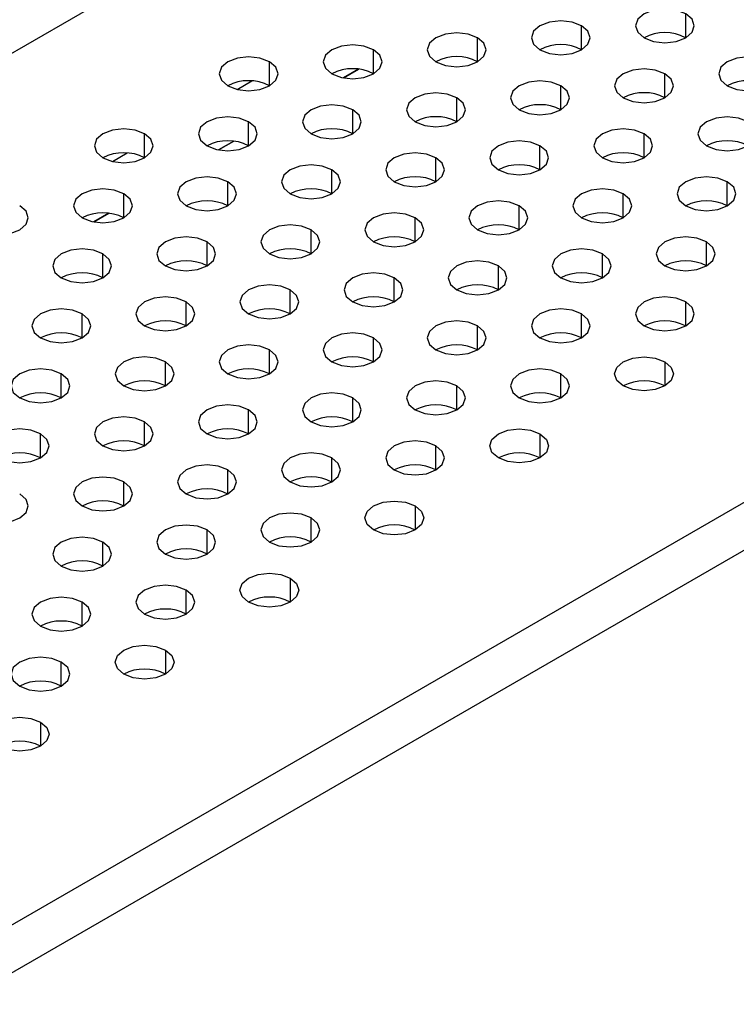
# Model space of a CAD drawing. Header units: millimetres. Extents: x 0 to 1118, y 0 to 864.
# Tile 266 of 397: x 963.12 to 965.55, y 702.67 to 706.01. Entities that reach past the tile are written whole.
import ezdxf

# ---------------------------------------------------------------- set-up
doc = ezdxf.new("R2010")
doc.units = ezdxf.units.MM

msp = doc.modelspace()

# ---------------------------------------------------------------- linework, layer by layer
at = {"color": 7, "linetype": 'Continuous', "lineweight": 25}
for p, q in [((945.9658, 696.0152), (1001.6859, 728.1816)), ((948.5326, 694.5334), (1004.2526, 726.6999)), ((1004.3234, 726.5774), (948.6033, 694.4109)), ((964.2681, 705.8462), (964.2166, 705.8164)), ((963.8438, 705.6012), (963.7924, 705.5715)), ((963.4196, 705.3563), (963.3681, 705.3266))]:
    msp.add_line(p, q, dxfattribs=at)
at = {"color": 8, "linetype": 'Continuous', "lineweight": 25}
for p, q in [((965.3795, 705.9529), (965.3795, 706.0345)), ((965.0259, 705.9121), (965.0259, 705.9937)), ((964.6723, 705.8712), (964.6723, 705.9529)), ((964.3188, 705.8304), (964.3188, 705.9121)), ((963.9652, 705.7896), (963.9652, 705.8712)), ((964.2167, 705.8164), (964.2682, 705.8461)), ((963.8557, 705.7772), (963.9058, 705.8061)), ((965.3087, 705.7488), (965.3087, 705.8304)), ((964.9552, 705.708), (964.9552, 705.7896)), ((964.6016, 705.6671), (964.6016, 705.7488)), ((964.2481, 705.6263), (964.2481, 705.708)), ((963.8945, 705.5855), (963.8945, 705.6671)), ((963.541, 705.5447), (963.541, 705.6263)), ((965.238, 705.5447), (965.238, 705.6263)), ((963.7925, 705.5715), (963.8439, 705.6012)), ((964.8845, 705.5039), (964.8845, 705.5855)), ((963.4315, 705.5323), (963.4815, 705.5612)), ((964.5309, 705.463), (964.5309, 705.5447)), ((964.1774, 705.4222), (964.1774, 705.5039)), ((963.8238, 705.3814), (963.8238, 705.463)), ((965.5209, 705.3814), (965.5209, 705.463)), ((963.4703, 705.3406), (963.4703, 705.4222)), ((965.1673, 705.3406), (965.1673, 705.4222)), ((964.8138, 705.2998), (964.8138, 705.3814)), ((963.3682, 705.3266), (963.4197, 705.3563)), ((964.4602, 705.2589), (964.4602, 705.3406)), ((964.1067, 705.2181), (964.1067, 705.2998)), ((963.7531, 705.1773), (963.7531, 705.2589)), ((965.4502, 705.1773), (965.4502, 705.2589)), ((963.3996, 705.1365), (963.3996, 705.2181)), ((965.0966, 705.1365), (965.0966, 705.2181)), ((964.7431, 705.0957), (964.7431, 705.1773)), ((964.3895, 705.0548), (964.3895, 705.1365)), ((964.0359, 705.014), (964.0359, 705.0957)), ((963.6824, 704.9732), (963.6824, 705.0548)), ((965.3795, 704.9732), (965.3795, 705.0548)), ((963.3288, 704.9324), (963.3288, 705.014)), ((965.0259, 704.9324), (965.0259, 705.014)), ((964.6723, 704.8916), (964.6723, 704.9732)), ((964.3188, 704.8507), (964.3188, 704.9324)), ((963.9652, 704.8099), (963.9652, 704.8916)), ((963.6117, 704.7691), (963.6117, 704.8507)), ((965.3087, 704.8507), (965.3087, 704.7691)), ((963.2581, 704.7283), (963.2581, 704.8099)), ((964.9552, 704.7283), (964.9552, 704.8099)), ((964.6016, 704.6875), (964.6016, 704.7691)), ((964.2481, 704.6466), (964.2481, 704.7283)), ((963.8945, 704.6058), (963.8945, 704.6875)), ((963.541, 704.565), (963.541, 704.6466)), ((963.1874, 704.5242), (963.1874, 704.6058)), ((964.8845, 704.6058), (964.8845, 704.5242)), ((964.5309, 704.4834), (964.5309, 704.565)), ((964.1774, 704.4425), (964.1774, 704.5242)), ((963.8238, 704.4017), (963.8238, 704.4834)), ((963.4703, 704.3609), (963.4703, 704.4425)), ((964.4602, 704.3609), (964.4602, 704.2793)), ((964.1067, 704.2384), (964.1067, 704.3201)), ((963.7531, 704.1976), (963.7531, 704.2793)), ((963.3996, 704.1568), (963.3996, 704.2384)), ((964.0359, 704.116), (964.0359, 704.0343)), ((963.6824, 703.9935), (963.6824, 704.0752)), ((963.3288, 703.9527), (963.3288, 704.0343)), ((963.6117, 703.871), (963.6117, 703.7894)), ((963.2581, 703.7486), (963.2581, 703.8302)), ((963.1874, 703.6261), (963.1874, 703.5445))]:
    msp.add_line(p, q, dxfattribs=at)
at = {"color": 7, "linetype": 'Continuous', "lineweight": 25, "flags": 128}
for points in [[(965.3795, 706.0345), (965.347, 706.047), (965.3087, 706.0514), (965.2705, 706.047), (965.238, 706.0345), (965.2164, 706.0158), (965.2087, 705.9937), (965.2164, 705.9716), (965.238, 705.9529)], [(965.0259, 705.9937), (964.9935, 706.0062), (964.9552, 706.0106), (964.9169, 706.0062), (964.8845, 705.9937), (964.8628, 705.975), (964.8552, 705.9529), (964.8628, 705.9308), (964.8845, 705.9121)], [(965.238, 705.9529), (965.2705, 705.9404), (965.3087, 705.936), (965.347, 705.9404), (965.3795, 705.9529), (965.4011, 705.9716), (965.4087, 705.9937), (965.4011, 706.0158), (965.3795, 706.0345)], [(964.8845, 705.9121), (964.9169, 705.8996), (964.9552, 705.8952), (964.9935, 705.8996), (965.0259, 705.9121), (965.0476, 705.9308), (965.0552, 705.9529), (965.0476, 705.975), (965.0259, 705.9937)], [(964.6723, 705.9529), (964.6399, 705.9654), (964.6016, 705.9698), (964.5634, 705.9654), (964.5309, 705.9529), (964.5092, 705.9342), (964.5016, 705.9121), (964.5092, 705.89), (964.5309, 705.8712)], [(964.5309, 705.8712), (964.5634, 705.8587), (964.6016, 705.8543), (964.6399, 705.8587), (964.6723, 705.8712), (964.694, 705.89), (964.7016, 705.9121), (964.694, 705.9342), (964.6723, 705.9529)], [(964.3188, 705.9121), (964.2864, 705.9246), (964.2481, 705.929), (964.2098, 705.9246), (964.1774, 705.9121), (964.1557, 705.8933), (964.1481, 705.8712), (964.1557, 705.8492), (964.1774, 705.8304)], [(964.1774, 705.8304), (964.2098, 705.8179), (964.2481, 705.8135), (964.2864, 705.8179), (964.3188, 705.8304), (964.3405, 705.8492), (964.3481, 705.8712), (964.3405, 705.8933), (964.3188, 705.9121)], [(963.9652, 705.8712), (963.9328, 705.8838), (963.8945, 705.8882), (963.8563, 705.8838), (963.8238, 705.8712), (963.8021, 705.8525), (963.7945, 705.8304), (963.8021, 705.8083), (963.8238, 705.7896)], [(965.6623, 705.8712), (965.6299, 705.8838), (965.5916, 705.8882), (965.5533, 705.8838), (965.5209, 705.8712), (965.4992, 705.8525), (965.4916, 705.8304), (965.4992, 705.8083), (965.5209, 705.7896)], [(963.8238, 705.7896), (963.8563, 705.7771), (963.8945, 705.7727), (963.9328, 705.7771), (963.9652, 705.7896), (963.9869, 705.8083), (963.9945, 705.8304), (963.9869, 705.8525), (963.9652, 705.8712)], [(965.3087, 705.8304), (965.2763, 705.8429), (965.238, 705.8473), (965.1998, 705.8429), (965.1673, 705.8304), (965.1456, 705.8117), (965.138, 705.7896), (965.1456, 705.7675), (965.1673, 705.7488)], [(965.5209, 705.7896), (965.5533, 705.7771), (965.5916, 705.7727), (965.6299, 705.7771), (965.6623, 705.7896), (965.684, 705.8083), (965.6916, 705.8304), (965.684, 705.8525), (965.6623, 705.8712)], [(964.9552, 705.7896), (964.9227, 705.8021), (964.8845, 705.8065), (964.8462, 705.8021), (964.8138, 705.7896), (964.7921, 705.7709), (964.7845, 705.7488), (964.7921, 705.7267), (964.8138, 705.708)], [(965.1673, 705.7488), (965.1998, 705.7363), (965.238, 705.7319), (965.2763, 705.7363), (965.3087, 705.7488), (965.3304, 705.7675), (965.338, 705.7896), (965.3304, 705.8117), (965.3087, 705.8304)], [(964.8138, 705.708), (964.8462, 705.6955), (964.8845, 705.6911), (964.9227, 705.6955), (964.9552, 705.708), (964.9769, 705.7267), (964.9845, 705.7488), (964.9769, 705.7709), (964.9552, 705.7896)], [(964.6016, 705.7488), (964.5692, 705.7613), (964.5309, 705.7657), (964.4927, 705.7613), (964.4602, 705.7488), (964.4385, 705.7301), (964.4309, 705.708), (964.4385, 705.6859), (964.4602, 705.6671)], [(964.4602, 705.6671), (964.4927, 705.6546), (964.5309, 705.6502), (964.5692, 705.6546), (964.6016, 705.6671), (964.6233, 705.6859), (964.6309, 705.708), (964.6233, 705.7301), (964.6016, 705.7488)], [(964.2481, 705.708), (964.2156, 705.7205), (964.1774, 705.7249), (964.1391, 705.7205), (964.1067, 705.708), (964.085, 705.6892), (964.0774, 705.6671), (964.085, 705.6451), (964.1067, 705.6263)], [(964.1067, 705.6263), (964.1391, 705.6138), (964.1774, 705.6094), (964.2156, 705.6138), (964.2481, 705.6263), (964.2698, 705.6451), (964.2774, 705.6671), (964.2698, 705.6892), (964.2481, 705.708)], [(963.8945, 705.6671), (963.8621, 705.6797), (963.8238, 705.6841), (963.7856, 705.6797), (963.7531, 705.6671), (963.7314, 705.6484), (963.7238, 705.6263), (963.7314, 705.6042), (963.7531, 705.5855)], [(965.5916, 705.6671), (965.5591, 705.6797), (965.5209, 705.6841), (965.4826, 705.6797), (965.4502, 705.6671), (965.4285, 705.6484), (965.4209, 705.6263), (965.4285, 705.6042), (965.4502, 705.5855)], [(963.541, 705.6263), (963.5085, 705.6388), (963.4703, 705.6432), (963.432, 705.6388), (963.3996, 705.6263), (963.3779, 705.6076), (963.3703, 705.5855), (963.3779, 705.5634), (963.3996, 705.5447)], [(963.7531, 705.5855), (963.7856, 705.573), (963.8238, 705.5686), (963.8621, 705.573), (963.8945, 705.5855), (963.9162, 705.6042), (963.9238, 705.6263), (963.9162, 705.6484), (963.8945, 705.6671)], [(965.238, 705.6263), (965.2056, 705.6388), (965.1673, 705.6432), (965.1291, 705.6388), (965.0966, 705.6263), (965.0749, 705.6076), (965.0673, 705.5855), (965.0749, 705.5634), (965.0966, 705.5447)], [(965.4502, 705.5855), (965.4826, 705.573), (965.5209, 705.5686), (965.5591, 705.573), (965.5916, 705.5855), (965.6133, 705.6042), (965.6209, 705.6263), (965.6133, 705.6484), (965.5916, 705.6671)], [(963.3996, 705.5447), (963.432, 705.5322), (963.4703, 705.5278), (963.5085, 705.5322), (963.541, 705.5447), (963.5627, 705.5634), (963.5703, 705.5855), (963.5627, 705.6076), (963.541, 705.6263)], [(965.0966, 705.5447), (965.1291, 705.5322), (965.1673, 705.5278), (965.2056, 705.5322), (965.238, 705.5447), (965.2597, 705.5634), (965.2673, 705.5855), (965.2597, 705.6076), (965.238, 705.6263)], [(964.8845, 705.5855), (964.852, 705.598), (964.8138, 705.6024), (964.7755, 705.598), (964.7431, 705.5855), (964.7214, 705.5668), (964.7138, 705.5447), (964.7214, 705.5226), (964.7431, 705.5039)], [(964.7431, 705.5039), (964.7755, 705.4914), (964.8138, 705.487), (964.852, 705.4914), (964.8845, 705.5039), (964.9062, 705.5226), (964.9138, 705.5447), (964.9062, 705.5668), (964.8845, 705.5855)], [(964.5309, 705.5447), (964.4985, 705.5572), (964.4602, 705.5616), (964.4219, 705.5572), (964.3895, 705.5447), (964.3678, 705.526), (964.3602, 705.5039), (964.3678, 705.4818), (964.3895, 705.463)], [(964.3895, 705.463), (964.4219, 705.4505), (964.4602, 705.4461), (964.4985, 705.4505), (964.5309, 705.463), (964.5526, 705.4818), (964.5602, 705.5039), (964.5526, 705.526), (964.5309, 705.5447)], [(964.1774, 705.5039), (964.1449, 705.5164), (964.1067, 705.5208), (964.0684, 705.5164), (964.0359, 705.5039), (964.0143, 705.4851), (964.0067, 705.463), (964.0143, 705.441), (964.0359, 705.4222)], [(963.8238, 705.463), (963.7914, 705.4756), (963.7531, 705.48), (963.7148, 705.4756), (963.6824, 705.463), (963.6607, 705.4443), (963.6531, 705.4222), (963.6607, 705.4001), (963.6824, 705.3814)], [(964.0359, 705.4222), (964.0684, 705.4097), (964.1067, 705.4053), (964.1449, 705.4097), (964.1774, 705.4222), (964.199, 705.441), (964.2067, 705.463), (964.199, 705.4851), (964.1774, 705.5039)], [(965.5209, 705.463), (965.4884, 705.4756), (965.4502, 705.48), (965.4119, 705.4756), (965.3795, 705.463), (965.3578, 705.4443), (965.3502, 705.4222), (965.3578, 705.4001), (965.3795, 705.3814)], [(963.4703, 705.4222), (963.4378, 705.4347), (963.3996, 705.4391), (963.3613, 705.4347), (963.3288, 705.4222), (963.3072, 705.4035), (963.2996, 705.3814), (963.3072, 705.3593), (963.3288, 705.3406)], [(963.6824, 705.3814), (963.7148, 705.3689), (963.7531, 705.3645), (963.7914, 705.3689), (963.8238, 705.3814), (963.8455, 705.4001), (963.8531, 705.4222), (963.8455, 705.4443), (963.8238, 705.463)], [(965.1673, 705.4222), (965.1349, 705.4347), (965.0966, 705.4391), (965.0583, 705.4347), (965.0259, 705.4222), (965.0042, 705.4035), (964.9966, 705.3814), (965.0042, 705.3593), (965.0259, 705.3406)], [(965.3795, 705.3814), (965.4119, 705.3689), (965.4502, 705.3645), (965.4884, 705.3689), (965.5209, 705.3814), (965.5426, 705.4001), (965.5502, 705.4222), (965.5426, 705.4443), (965.5209, 705.463)], [(963.3288, 705.3406), (963.3613, 705.3281), (963.3996, 705.3237), (963.4378, 705.3281), (963.4703, 705.3406), (963.4919, 705.3593), (963.4996, 705.3814), (963.4919, 705.4035), (963.4703, 705.4222)], [(965.0259, 705.3406), (965.0583, 705.3281), (965.0966, 705.3237), (965.1349, 705.3281), (965.1673, 705.3406), (965.189, 705.3593), (965.1966, 705.3814), (965.189, 705.4035), (965.1673, 705.4222)], [(962.9753, 705.2998), (963.0077, 705.2872), (963.046, 705.2829), (963.0843, 705.2872), (963.1167, 705.2998), (963.1384, 705.3185), (963.146, 705.3406), (963.1384, 705.3627), (963.1167, 705.3814)], [(964.8138, 705.3814), (964.7813, 705.3939), (964.7431, 705.3983), (964.7048, 705.3939), (964.6723, 705.3814), (964.6507, 705.3627), (964.6431, 705.3406), (964.6507, 705.3185), (964.6723, 705.2998)], [(964.6723, 705.2998), (964.7048, 705.2872), (964.7431, 705.2829), (964.7813, 705.2872), (964.8138, 705.2998), (964.8354, 705.3185), (964.8431, 705.3406), (964.8354, 705.3627), (964.8138, 705.3814)], [(964.4602, 705.3406), (964.4278, 705.3531), (964.3895, 705.3575), (964.3512, 705.3531), (964.3188, 705.3406), (964.2971, 705.3219), (964.2895, 705.2998), (964.2971, 705.2777), (964.3188, 705.2589)], [(964.3188, 705.2589), (964.3512, 705.2464), (964.3895, 705.242), (964.4278, 705.2464), (964.4602, 705.2589), (964.4819, 705.2777), (964.4895, 705.2998), (964.4819, 705.3219), (964.4602, 705.3406)], [(964.1067, 705.2998), (964.0742, 705.3123), (964.0359, 705.3167), (963.9977, 705.3123), (963.9652, 705.2998), (963.9436, 705.281), (963.936, 705.2589), (963.9436, 705.2369), (963.9652, 705.2181)], [(963.7531, 705.2589), (963.7207, 705.2715), (963.6824, 705.2759), (963.6441, 705.2715), (963.6117, 705.2589), (963.59, 705.2402), (963.5824, 705.2181), (963.59, 705.196), (963.6117, 705.1773)], [(963.9652, 705.2181), (963.9977, 705.2056), (964.0359, 705.2012), (964.0742, 705.2056), (964.1067, 705.2181), (964.1283, 705.2369), (964.136, 705.2589), (964.1283, 705.281), (964.1067, 705.2998)], [(965.4502, 705.2589), (965.4177, 705.2715), (965.3795, 705.2759), (965.3412, 705.2715), (965.3087, 705.2589), (965.2871, 705.2402), (965.2795, 705.2181), (965.2871, 705.196), (965.3087, 705.1773)], [(963.6117, 705.1773), (963.6441, 705.1648), (963.6824, 705.1604), (963.7207, 705.1648), (963.7531, 705.1773), (963.7748, 705.196), (963.7824, 705.2181), (963.7748, 705.2402), (963.7531, 705.2589)], [(965.3087, 705.1773), (965.3412, 705.1648), (965.3795, 705.1604), (965.4177, 705.1648), (965.4502, 705.1773), (965.4718, 705.196), (965.4795, 705.2181), (965.4718, 705.2402), (965.4502, 705.2589)], [(963.3996, 705.2181), (963.3671, 705.2306), (963.3288, 705.235), (963.2906, 705.2306), (963.2581, 705.2181), (963.2365, 705.1994), (963.2288, 705.1773), (963.2365, 705.1552), (963.2581, 705.1365)], [(963.2581, 705.1365), (963.2906, 705.124), (963.3288, 705.1196), (963.3671, 705.124), (963.3996, 705.1365), (963.4212, 705.1552), (963.4288, 705.1773), (963.4212, 705.1994), (963.3996, 705.2181)], [(965.0966, 705.2181), (965.0642, 705.2306), (965.0259, 705.235), (964.9876, 705.2306), (964.9552, 705.2181), (964.9335, 705.1994), (964.9259, 705.1773), (964.9335, 705.1552), (964.9552, 705.1365)], [(964.9552, 705.1365), (964.9876, 705.124), (965.0259, 705.1196), (965.0642, 705.124), (965.0966, 705.1365), (965.1183, 705.1552), (965.1259, 705.1773), (965.1183, 705.1994), (965.0966, 705.2181)], [(964.7431, 705.1773), (964.7106, 705.1898), (964.6723, 705.1942), (964.6341, 705.1898), (964.6016, 705.1773), (964.58, 705.1586), (964.5723, 705.1365), (964.58, 705.1144), (964.6016, 705.0957)], [(964.6016, 705.0957), (964.6341, 705.0831), (964.6723, 705.0788), (964.7106, 705.0831), (964.7431, 705.0957), (964.7647, 705.1144), (964.7723, 705.1365), (964.7647, 705.1586), (964.7431, 705.1773)], [(964.3895, 705.1365), (964.3571, 705.149), (964.3188, 705.1534), (964.2805, 705.149), (964.2481, 705.1365), (964.2264, 705.1178), (964.2188, 705.0957), (964.2264, 705.0736), (964.2481, 705.0548)], [(964.0359, 705.0957), (964.0035, 705.1082), (963.9652, 705.1126), (963.927, 705.1082), (963.8945, 705.0957), (963.8729, 705.0769), (963.8652, 705.0548), (963.8729, 705.0327), (963.8945, 705.014)], [(964.2481, 705.0548), (964.2805, 705.0423), (964.3188, 705.0379), (964.3571, 705.0423), (964.3895, 705.0548), (964.4112, 705.0736), (964.4188, 705.0957), (964.4112, 705.1178), (964.3895, 705.1365)], [(963.6824, 705.0548), (963.65, 705.0674), (963.6117, 705.0717), (963.5734, 705.0674), (963.541, 705.0548), (963.5193, 705.0361), (963.5117, 705.014), (963.5193, 704.9919), (963.541, 704.9732)], [(963.8945, 705.014), (963.927, 705.0015), (963.9652, 704.9971), (964.0035, 705.0015), (964.0359, 705.014), (964.0576, 705.0327), (964.0652, 705.0548), (964.0576, 705.0769), (964.0359, 705.0957)], [(965.3795, 705.0548), (965.347, 705.0674), (965.3087, 705.0717), (965.2705, 705.0674), (965.238, 705.0548), (965.2164, 705.0361), (965.2087, 705.014), (965.2164, 704.9919), (965.238, 704.9732)], [(963.541, 704.9732), (963.5734, 704.9607), (963.6117, 704.9563), (963.65, 704.9607), (963.6824, 704.9732), (963.7041, 704.9919), (963.7117, 705.014), (963.7041, 705.0361), (963.6824, 705.0548)], [(965.238, 704.9732), (965.2705, 704.9607), (965.3087, 704.9563), (965.347, 704.9607), (965.3795, 704.9732), (965.4011, 704.9919), (965.4087, 705.014), (965.4011, 705.0361), (965.3795, 705.0548)], [(963.3288, 705.014), (963.2964, 705.0265), (963.2581, 705.0309), (963.2199, 705.0265), (963.1874, 705.014), (963.1657, 704.9953), (963.1581, 704.9732), (963.1657, 704.9511), (963.1874, 704.9324)], [(963.1874, 704.9324), (963.2199, 704.9199), (963.2581, 704.9155), (963.2964, 704.9199), (963.3288, 704.9324), (963.3505, 704.9511), (963.3581, 704.9732), (963.3505, 704.9953), (963.3288, 705.014)], [(965.0259, 705.014), (964.9935, 705.0265), (964.9552, 705.0309), (964.9169, 705.0265), (964.8845, 705.014), (964.8628, 704.9953), (964.8552, 704.9732), (964.8628, 704.9511), (964.8845, 704.9324)], [(964.8845, 704.9324), (964.9169, 704.9199), (964.9552, 704.9155), (964.9935, 704.9199), (965.0259, 704.9324), (965.0476, 704.9511), (965.0552, 704.9732), (965.0476, 704.9953), (965.0259, 705.014)], [(964.6723, 704.9732), (964.6399, 704.9857), (964.6016, 704.9901), (964.5634, 704.9857), (964.5309, 704.9732), (964.5092, 704.9545), (964.5016, 704.9324), (964.5092, 704.9103), (964.5309, 704.8916)], [(964.5309, 704.8916), (964.5634, 704.879), (964.6016, 704.8747), (964.6399, 704.879), (964.6723, 704.8916), (964.694, 704.9103), (964.7016, 704.9324), (964.694, 704.9545), (964.6723, 704.9732)], [(964.3188, 704.9324), (964.2864, 704.9449), (964.2481, 704.9493), (964.2098, 704.9449), (964.1774, 704.9324), (964.1557, 704.9137), (964.1481, 704.8916), (964.1557, 704.8695), (964.1774, 704.8507)], [(963.9652, 704.8916), (963.9328, 704.9041), (963.8945, 704.9085), (963.8563, 704.9041), (963.8238, 704.8916), (963.8021, 704.8728), (963.7945, 704.8507), (963.8021, 704.8286), (963.8238, 704.8099)], [(964.1774, 704.8507), (964.2098, 704.8382), (964.2481, 704.8338), (964.2864, 704.8382), (964.3188, 704.8507), (964.3405, 704.8695), (964.3481, 704.8916), (964.3405, 704.9137), (964.3188, 704.9324)], [(963.8238, 704.8099), (963.8563, 704.7974), (963.8945, 704.793), (963.9328, 704.7974), (963.9652, 704.8099), (963.9869, 704.8286), (963.9945, 704.8507), (963.9869, 704.8728), (963.9652, 704.8916)], [(963.6117, 704.8507), (963.5792, 704.8633), (963.541, 704.8676), (963.5027, 704.8633), (963.4703, 704.8507), (963.4486, 704.832), (963.441, 704.8099), (963.4486, 704.7878), (963.4703, 704.7691)], [(963.4703, 704.7691), (963.5027, 704.7566), (963.541, 704.7522), (963.5792, 704.7566), (963.6117, 704.7691), (963.6334, 704.7878), (963.641, 704.8099), (963.6334, 704.832), (963.6117, 704.8507)], [(965.1673, 704.7691), (965.1456, 704.7878), (965.138, 704.8099), (965.1456, 704.832), (965.1673, 704.8507), (965.1998, 704.8633), (965.238, 704.8676), (965.2763, 704.8633), (965.3087, 704.8507)], [(965.3087, 704.8507), (965.3304, 704.832), (965.338, 704.8099), (965.3304, 704.7878), (965.3087, 704.7691), (965.2763, 704.7566), (965.238, 704.7522), (965.1998, 704.7566), (965.1673, 704.7691)], [(963.2581, 704.8099), (963.2257, 704.8224), (963.1874, 704.8268), (963.1492, 704.8224), (963.1167, 704.8099), (963.095, 704.7912), (963.0874, 704.7691), (963.095, 704.747), (963.1167, 704.7283)], [(963.1167, 704.7283), (963.1492, 704.7158), (963.1874, 704.7114), (963.2257, 704.7158), (963.2581, 704.7283), (963.2798, 704.747), (963.2874, 704.7691), (963.2798, 704.7912), (963.2581, 704.8099)], [(964.9552, 704.8099), (964.9227, 704.8224), (964.8845, 704.8268), (964.8462, 704.8224), (964.8138, 704.8099), (964.7921, 704.7912), (964.7845, 704.7691), (964.7921, 704.747), (964.8138, 704.7283)], [(964.8138, 704.7283), (964.8462, 704.7158), (964.8845, 704.7114), (964.9227, 704.7158), (964.9552, 704.7283), (964.9769, 704.747), (964.9845, 704.7691), (964.9769, 704.7912), (964.9552, 704.8099)], [(964.6016, 704.7691), (964.5692, 704.7816), (964.5309, 704.786), (964.4927, 704.7816), (964.4602, 704.7691), (964.4385, 704.7504), (964.4309, 704.7283), (964.4385, 704.7062), (964.4602, 704.6875)], [(964.4602, 704.6875), (964.4927, 704.6749), (964.5309, 704.6705), (964.5692, 704.6749), (964.6016, 704.6875), (964.6233, 704.7062), (964.6309, 704.7283), (964.6233, 704.7504), (964.6016, 704.7691)], [(964.2481, 704.7283), (964.2156, 704.7408), (964.1774, 704.7452), (964.1391, 704.7408), (964.1067, 704.7283), (964.085, 704.7095), (964.0774, 704.6875), (964.085, 704.6654), (964.1067, 704.6466)], [(963.8945, 704.6875), (963.8621, 704.7), (963.8238, 704.7044), (963.7856, 704.7), (963.7531, 704.6875), (963.7314, 704.6687), (963.7238, 704.6466), (963.7314, 704.6245), (963.7531, 704.6058)], [(964.1067, 704.6466), (964.1391, 704.6341), (964.1774, 704.6297), (964.2156, 704.6341), (964.2481, 704.6466), (964.2698, 704.6654), (964.2774, 704.6875), (964.2698, 704.7095), (964.2481, 704.7283)], [(963.7531, 704.6058), (963.7856, 704.5933), (963.8238, 704.5889), (963.8621, 704.5933), (963.8945, 704.6058), (963.9162, 704.6245), (963.9238, 704.6466), (963.9162, 704.6687), (963.8945, 704.6875)], [(963.541, 704.6466), (963.5085, 704.6592), (963.4703, 704.6635), (963.432, 704.6592), (963.3996, 704.6466), (963.3779, 704.6279), (963.3703, 704.6058), (963.3779, 704.5837), (963.3996, 704.565)], [(963.3996, 704.565), (963.432, 704.5525), (963.4703, 704.5481), (963.5085, 704.5525), (963.541, 704.565), (963.5627, 704.5837), (963.5703, 704.6058), (963.5627, 704.6279), (963.541, 704.6466)], [(963.1874, 704.6058), (963.155, 704.6183), (963.1167, 704.6227), (963.0784, 704.6183), (963.046, 704.6058), (963.0243, 704.5871), (963.0167, 704.565), (963.0243, 704.5429), (963.046, 704.5242)], [(963.046, 704.5242), (963.0784, 704.5117), (963.1167, 704.5073), (963.155, 704.5117), (963.1874, 704.5242), (963.2091, 704.5429), (963.2167, 704.565), (963.2091, 704.5871), (963.1874, 704.6058)], [(964.7431, 704.5242), (964.7214, 704.5429), (964.7138, 704.565), (964.7214, 704.5871), (964.7431, 704.6058), (964.7755, 704.6183), (964.8138, 704.6227), (964.852, 704.6183), (964.8845, 704.6058)], [(964.8845, 704.6058), (964.9062, 704.5871), (964.9138, 704.565), (964.9062, 704.5429), (964.8845, 704.5242), (964.852, 704.5117), (964.8138, 704.5073), (964.7755, 704.5117), (964.7431, 704.5242)], [(964.5309, 704.565), (964.4985, 704.5775), (964.4602, 704.5819), (964.4219, 704.5775), (964.3895, 704.565), (964.3678, 704.5463), (964.3602, 704.5242), (964.3678, 704.5021), (964.3895, 704.4834)], [(964.1774, 704.5242), (964.1449, 704.5367), (964.1067, 704.5411), (964.0684, 704.5367), (964.0359, 704.5242), (964.0143, 704.5054), (964.0067, 704.4834), (964.0143, 704.4613), (964.0359, 704.4425)], [(964.3895, 704.4834), (964.4219, 704.4708), (964.4602, 704.4664), (964.4985, 704.4708), (964.5309, 704.4834), (964.5526, 704.5021), (964.5602, 704.5242), (964.5526, 704.5463), (964.5309, 704.565)], [(964.0359, 704.4425), (964.0684, 704.43), (964.1067, 704.4256), (964.1449, 704.43), (964.1774, 704.4425), (964.199, 704.4613), (964.2067, 704.4834), (964.199, 704.5054), (964.1774, 704.5242)], [(963.8238, 704.4834), (963.7914, 704.4959), (963.7531, 704.5003), (963.7148, 704.4959), (963.6824, 704.4834), (963.6607, 704.4646), (963.6531, 704.4425), (963.6607, 704.4204), (963.6824, 704.4017)], [(963.6824, 704.4017), (963.7148, 704.3892), (963.7531, 704.3848), (963.7914, 704.3892), (963.8238, 704.4017), (963.8455, 704.4204), (963.8531, 704.4425), (963.8455, 704.4646), (963.8238, 704.4834)], [(963.4703, 704.4425), (963.4378, 704.455), (963.3996, 704.4594), (963.3613, 704.455), (963.3288, 704.4425), (963.3072, 704.4238), (963.2996, 704.4017), (963.3072, 704.3796), (963.3288, 704.3609)], [(963.3288, 704.3609), (963.3613, 704.3484), (963.3996, 704.344), (963.4378, 704.3484), (963.4703, 704.3609), (963.4919, 704.3796), (963.4996, 704.4017), (963.4919, 704.4238), (963.4703, 704.4425)], [(962.9753, 704.3201), (963.0077, 704.3076), (963.046, 704.3032), (963.0843, 704.3076), (963.1167, 704.3201), (963.1384, 704.3388), (963.146, 704.3609), (963.1384, 704.383), (963.1167, 704.4017)], [(964.3188, 704.2793), (964.2971, 704.298), (964.2895, 704.3201), (964.2971, 704.3422), (964.3188, 704.3609), (964.3512, 704.3734), (964.3895, 704.3778), (964.4278, 704.3734), (964.4602, 704.3609)], [(964.1067, 704.3201), (964.0742, 704.3326), (964.0359, 704.337), (963.9977, 704.3326), (963.9652, 704.3201), (963.9436, 704.3013), (963.936, 704.2793), (963.9436, 704.2572), (963.9652, 704.2384)], [(964.4602, 704.3609), (964.4819, 704.3422), (964.4895, 704.3201), (964.4819, 704.298), (964.4602, 704.2793), (964.4278, 704.2667), (964.3895, 704.2623), (964.3512, 704.2667), (964.3188, 704.2793)], [(963.9652, 704.2384), (963.9977, 704.2259), (964.0359, 704.2215), (964.0742, 704.2259), (964.1067, 704.2384), (964.1283, 704.2572), (964.136, 704.2793), (964.1283, 704.3013), (964.1067, 704.3201)], [(963.7531, 704.2793), (963.7207, 704.2918), (963.6824, 704.2962), (963.6441, 704.2918), (963.6117, 704.2793), (963.59, 704.2605), (963.5824, 704.2384), (963.59, 704.2163), (963.6117, 704.1976)], [(963.6117, 704.1976), (963.6441, 704.1851), (963.6824, 704.1807), (963.7207, 704.1851), (963.7531, 704.1976), (963.7748, 704.2163), (963.7824, 704.2384), (963.7748, 704.2605), (963.7531, 704.2793)], [(963.3996, 704.2384), (963.3671, 704.2509), (963.3288, 704.2553), (963.2906, 704.2509), (963.2581, 704.2384), (963.2365, 704.2197), (963.2288, 704.1976), (963.2365, 704.1755), (963.2581, 704.1568)], [(963.2581, 704.1568), (963.2906, 704.1443), (963.3288, 704.1399), (963.3671, 704.1443), (963.3996, 704.1568), (963.4212, 704.1755), (963.4288, 704.1976), (963.4212, 704.2197), (963.3996, 704.2384)], [(963.8945, 704.0343), (963.8729, 704.0531), (963.8652, 704.0752), (963.8729, 704.0972), (963.8945, 704.116), (963.927, 704.1285), (963.9652, 704.1329), (964.0035, 704.1285), (964.0359, 704.116)], [(964.0359, 704.116), (964.0576, 704.0972), (964.0652, 704.0752), (964.0576, 704.0531), (964.0359, 704.0343), (964.0035, 704.0218), (963.9652, 704.0174), (963.927, 704.0218), (963.8945, 704.0343)], [(963.6824, 704.0752), (963.65, 704.0877), (963.6117, 704.0921), (963.5734, 704.0877), (963.541, 704.0752), (963.5193, 704.0564), (963.5117, 704.0343), (963.5193, 704.0122), (963.541, 703.9935)], [(963.541, 703.9935), (963.5734, 703.981), (963.6117, 703.9766), (963.65, 703.981), (963.6824, 703.9935), (963.7041, 704.0122), (963.7117, 704.0343), (963.7041, 704.0564), (963.6824, 704.0752)], [(963.3288, 704.0343), (963.2964, 704.0468), (963.2581, 704.0512), (963.2199, 704.0468), (963.1874, 704.0343), (963.1657, 704.0156), (963.1581, 703.9935), (963.1657, 703.9714), (963.1874, 703.9527)], [(963.1874, 703.9527), (963.2199, 703.9402), (963.2581, 703.9358), (963.2964, 703.9402), (963.3288, 703.9527), (963.3505, 703.9714), (963.3581, 703.9935), (963.3505, 704.0156), (963.3288, 704.0343)], [(963.4703, 703.7894), (963.4486, 703.8081), (963.441, 703.8302), (963.4486, 703.8523), (963.4703, 703.871), (963.5027, 703.8836), (963.541, 703.888), (963.5792, 703.8836), (963.6117, 703.871)], [(963.6117, 703.871), (963.6334, 703.8523), (963.641, 703.8302), (963.6334, 703.8081), (963.6117, 703.7894), (963.5792, 703.7769), (963.541, 703.7725), (963.5027, 703.7769), (963.4703, 703.7894)], [(963.2581, 703.8302), (963.2257, 703.8427), (963.1874, 703.8471), (963.1492, 703.8427), (963.1167, 703.8302), (963.095, 703.8115), (963.0874, 703.7894), (963.095, 703.7673), (963.1167, 703.7486)], [(963.1167, 703.7486), (963.1492, 703.7361), (963.1874, 703.7317), (963.2257, 703.7361), (963.2581, 703.7486), (963.2798, 703.7673), (963.2874, 703.7894), (963.2798, 703.8115), (963.2581, 703.8302)], [(963.046, 703.5445), (963.0243, 703.5632), (963.0167, 703.5853), (963.0243, 703.6074), (963.046, 703.6261), (963.0784, 703.6386), (963.1167, 703.643), (963.155, 703.6386), (963.1874, 703.6261)], [(963.1874, 703.6261), (963.2091, 703.6074), (963.2167, 703.5853), (963.2091, 703.5632), (963.1874, 703.5445), (963.155, 703.532), (963.1167, 703.5276), (963.0784, 703.532), (963.046, 703.5445)]]:
    msp.add_lwpolyline(points, dxfattribs=at)
at = {"color": 7, "linetype": 'Continuous', "lineweight": 25}
for centre in [(965.3087, 705.8164), (964.9552, 705.7756), (964.6016, 705.7348), (964.2481, 705.6939), (963.8945, 705.6531), (965.5916, 705.6531), (965.238, 705.6123), (964.8845, 705.5715), (964.5309, 705.5307), (964.1774, 705.4898), (963.8238, 705.449), (965.5209, 705.449), (963.4703, 705.4082), (965.1673, 705.4082), (964.8138, 705.3674), (964.4602, 705.3266), (964.1067, 705.2857), (963.7531, 705.2449), (965.4502, 705.2449), (963.3996, 705.2041), (965.0966, 705.2041), (964.7431, 705.1633), (964.3895, 705.1225), (964.0359, 705.0816), (963.6824, 705.0408), (965.3795, 705.0408), (963.3288, 705), (965.0259, 705), (964.6723, 704.9592), (964.3188, 704.9184), (963.9652, 704.8775), (963.6117, 704.8367), (965.3087, 704.8367), (963.2581, 704.7959), (964.9552, 704.7959), (964.6016, 704.7551), (964.2481, 704.7143), (963.8945, 704.6734), (963.541, 704.6326), (965.238, 704.6326), (963.1874, 704.5918), (964.8845, 704.5918), (964.5309, 704.551), (964.1774, 704.5101), (963.8238, 704.4693), (963.4703, 704.4285), (963.1167, 704.3877), (964.8138, 704.3877), (964.4602, 704.3469), (964.1067, 704.306), (963.7531, 704.2652), (963.3996, 704.2244), (964.3895, 704.1428), (964.0359, 704.1019), (963.6824, 704.0611), (963.3288, 704.0203), (963.9652, 703.8978), (963.6117, 703.857), (963.2581, 703.8162), (963.541, 703.6529), (963.1874, 703.6121), (963.1167, 703.408)]:
    msp.add_arc(centre, 0.1537, 62.61, 117.3846, dxfattribs=at)

doc.saveas('drawing.dxf')
